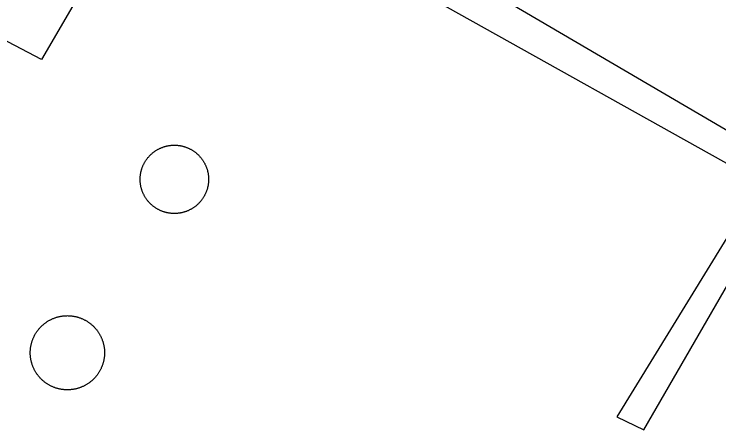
# Model space of a CAD drawing. Extents: x 3568792 to 3606828, y 529143 to 554785.
# Drawn here: x 3575580 to 3576133, y 545381 to 545708 of the extents above; entities that cross this region are included whole.
import ezdxf

# ---------------------------------------------------------------- set-up
doc = ezdxf.new("R2010")
doc.units = 0
for name, color, linetype in [('V-DOMW-TANK', 7, 'Continuous'), ('V-SITE-OTLN', 7, 'Continuous'), ('V-UTIL-LINE', 7, 'Continuous')]:
    doc.layers.add(name, color=color, linetype=linetype)

msp = doc.modelspace()

# ---------------------------------------------------------------- linework, layer by layer
at = {"layer": 'V-DOMW-TANK'}
for points in [[(3575681.89, 545566.42), (3575681.69, 545566.84), (3575681.5, 545567.27), (3575681.32, 545567.7), (3575681.14, 545568.13), (3575680.97, 545568.57), (3575680.81, 545569.01), (3575680.66, 545569.45), (3575680.52, 545569.9), (3575680.38, 545570.35), (3575680.25, 545570.8), (3575680.13, 545571.25), (3575680.02, 545571.7), (3575679.91, 545572.16), (3575679.81, 545572.62), (3575679.72, 545573.08), (3575679.64, 545573.54), (3575679.57, 545574), (3575679.5, 545574.46), (3575679.45, 545574.93), (3575679.4, 545575.39), (3575679.36, 545575.86), (3575679.32, 545576.33), (3575679.3, 545576.8), (3575679.28, 545577.26), (3575679.27, 545577.73), (3575679.27, 545578.2), (3575679.28, 545578.67), (3575679.3, 545579.13), (3575679.32, 545579.6), (3575679.36, 545580.07), (3575679.4, 545580.54), (3575679.45, 545581), (3575679.5, 545581.46), (3575679.57, 545581.93), (3575679.64, 545582.39), (3575679.72, 545582.85), (3575679.81, 545583.31), (3575679.91, 545583.77), (3575680.01, 545584.22), (3575680.13, 545584.68), (3575680.25, 545585.13), (3575680.38, 545585.58), (3575680.52, 545586.03), (3575680.66, 545586.48), (3575680.81, 545586.92), (3575680.97, 545587.36), (3575681.14, 545587.8), (3575681.31, 545588.23), (3575681.5, 545588.66), (3575681.69, 545589.09), (3575681.89, 545589.51), (3575682.09, 545589.93), (3575682.3, 545590.35), (3575682.52, 545590.76), (3575682.75, 545591.17), (3575682.98, 545591.58), (3575683.23, 545591.98), (3575683.47, 545592.38), (3575683.73, 545592.77), (3575683.99, 545593.16), (3575684.26, 545593.54), (3575684.53, 545593.92), (3575684.81, 545594.29), (3575685.1, 545594.66), (3575685.4, 545595.03), (3575685.7, 545595.39), (3575686.01, 545595.74), (3575686.32, 545596.09), (3575686.64, 545596.43), (3575686.96, 545596.77), (3575687.29, 545597.1), (3575687.63, 545597.42), (3575687.97, 545597.74), (3575688.32, 545598.06), (3575688.67, 545598.36), (3575689.03, 545598.66), (3575689.4, 545598.96), (3575689.77, 545599.24), (3575690.14, 545599.53), (3575690.52, 545599.8), (3575690.9, 545600.07), (3575691.29, 545600.33), (3575691.68, 545600.59), (3575692.08, 545600.83), (3575692.48, 545601.08), (3575692.89, 545601.31), (3575693.29, 545601.54), (3575693.71, 545601.76), (3575694.13, 545601.97), (3575694.55, 545602.18), (3575694.97, 545602.37), (3575695.4, 545602.56), (3575695.83, 545602.75), (3575696.26, 545602.92), (3575696.7, 545603.09), (3575697.14, 545603.25), (3575697.58, 545603.4), (3575698.03, 545603.55), (3575698.48, 545603.68), (3575698.93, 545603.81)], [(3575698.93, 545603.81), (3575699.38, 545603.93), (3575699.83, 545604.05), (3575700.29, 545604.15), (3575700.75, 545604.25), (3575701.21, 545604.34), (3575701.67, 545604.42), (3575702.13, 545604.49), (3575702.59, 545604.56), (3575703.06, 545604.62), (3575703.52, 545604.67), (3575703.99, 545604.7), (3575704.46, 545604.74), (3575704.92, 545604.76), (3575705.39, 545604.78), (3575705.86, 545604.79), (3575706.33, 545604.79), (3575706.79, 545604.78), (3575707.26, 545604.76), (3575707.73, 545604.74), (3575708.2, 545604.71), (3575708.67, 545604.67), (3575709.13, 545604.62), (3575709.6, 545604.56), (3575710.06, 545604.49), (3575710.52, 545604.42), (3575710.98, 545604.34), (3575711.44, 545604.25), (3575711.9, 545604.15), (3575712.36, 545604.05), (3575712.81, 545603.94), (3575713.26, 545603.81), (3575713.71, 545603.69), (3575714.16, 545603.55), (3575714.6, 545603.41), (3575715.05, 545603.25), (3575715.49, 545603.09), (3575715.92, 545602.92), (3575716.36, 545602.75), (3575716.79, 545602.57), (3575717.22, 545602.38), (3575717.64, 545602.18), (3575718.06, 545601.97), (3575718.48, 545601.76), (3575718.89, 545601.54), (3575719.3, 545601.31), (3575719.71, 545601.08), (3575720.11, 545600.84), (3575720.5, 545600.59), (3575720.9, 545600.33), (3575721.29, 545600.07), (3575721.67, 545599.8), (3575722.05, 545599.53), (3575722.42, 545599.24), (3575722.79, 545598.96), (3575723.16, 545598.67), (3575723.51, 545598.36), (3575723.87, 545598.06), (3575724.22, 545597.74), (3575724.56, 545597.43), (3575724.89, 545597.1)], [(3575724.89, 545597.1), (3575725.23, 545596.77), (3575725.55, 545596.43), (3575725.87, 545596.09), (3575726.18, 545595.74), (3575726.49, 545595.39), (3575726.79, 545595.03), (3575727.08, 545594.67), (3575727.37, 545594.3), (3575727.66, 545593.92), (3575727.93, 545593.55), (3575728.2, 545593.16), (3575728.46, 545592.77), (3575728.71, 545592.38), (3575728.96, 545591.98), (3575729.21, 545591.58), (3575729.44, 545591.18), (3575729.67, 545590.77), (3575729.88, 545590.35), (3575730.1, 545589.94), (3575730.3, 545589.52), (3575730.5, 545589.09), (3575730.69, 545588.67), (3575730.88, 545588.23), (3575731.05, 545587.8), (3575731.22, 545587.36), (3575731.38, 545586.92), (3575731.53, 545586.48), (3575731.68, 545586.04), (3575731.81, 545585.59), (3575731.94, 545585.14), (3575732.06, 545584.69), (3575732.18, 545584.23), (3575732.28, 545583.78), (3575732.38, 545583.32), (3575732.47, 545582.86), (3575732.55, 545582.4), (3575732.62, 545581.93), (3575732.69, 545581.47), (3575732.75, 545581.01), (3575732.79, 545580.54), (3575732.84, 545580.07), (3575732.87, 545579.61), (3575732.89, 545579.14), (3575732.91, 545578.67), (3575732.92, 545578.2), (3575732.92, 545577.73), (3575732.91, 545577.27), (3575732.89, 545576.8), (3575732.87, 545576.33), (3575732.84, 545575.86), (3575732.79, 545575.4), (3575732.75, 545574.93), (3575732.69, 545574.47), (3575732.62, 545574.01), (3575732.55, 545573.54), (3575732.47, 545573.08), (3575732.38, 545572.62), (3575732.28, 545572.17), (3575732.18, 545571.71), (3575732.06, 545571.25), (3575731.94, 545570.8), (3575731.81, 545570.35), (3575731.68, 545569.91), (3575731.53, 545569.46), (3575731.38, 545569.02), (3575731.22, 545568.58), (3575731.05, 545568.14), (3575730.88, 545567.7), (3575730.69, 545567.27), (3575730.5, 545566.85), (3575730.31, 545566.42), (3575730.1, 545566), (3575729.89, 545565.58), (3575729.67, 545565.17), (3575729.44, 545564.76), (3575729.21, 545564.36), (3575728.97, 545563.95), (3575728.72, 545563.56), (3575728.46, 545563.17), (3575728.2, 545562.78), (3575727.93, 545562.39), (3575727.66, 545562.02), (3575727.38, 545561.64), (3575727.09, 545561.27), (3575726.79, 545560.91), (3575726.49, 545560.55), (3575726.19, 545560.2), (3575725.87, 545559.85), (3575725.55, 545559.51), (3575725.23, 545559.17), (3575724.9, 545558.84), (3575724.56, 545558.51), (3575724.22, 545558.19), (3575723.87, 545557.88), (3575723.52, 545557.57), (3575723.16, 545557.27), (3575722.79, 545556.98), (3575722.43, 545556.69), (3575722.05, 545556.41), (3575721.67, 545556.13)], [(3575721.67, 545556.13), (3575721.29, 545555.86), (3575720.9, 545555.6), (3575720.51, 545555.35), (3575720.11, 545555.1), (3575719.71, 545554.86), (3575719.31, 545554.62), (3575718.9, 545554.4), (3575718.48, 545554.18), (3575718.06, 545553.96), (3575717.65, 545553.76), (3575717.22, 545553.56), (3575716.79, 545553.37), (3575716.36, 545553.19), (3575715.93, 545553.01), (3575715.49, 545552.84), (3575715.05, 545552.68), (3575714.61, 545552.53), (3575714.16, 545552.39), (3575713.72, 545552.25), (3575713.27, 545552.12), (3575712.81, 545552), (3575712.36, 545551.89), (3575711.9, 545551.78), (3575711.45, 545551.69), (3575710.99, 545551.59), (3575710.52, 545551.51), (3575710.06, 545551.44), (3575709.6, 545551.38), (3575709.13, 545551.32), (3575708.67, 545551.27), (3575708.2, 545551.23), (3575707.73, 545551.2), (3575707.27, 545551.17), (3575706.8, 545551.15), (3575706.33, 545551.15), (3575705.86, 545551.15), (3575705.4, 545551.15), (3575704.93, 545551.17), (3575704.46, 545551.2), (3575703.99, 545551.23), (3575703.53, 545551.27), (3575703.06, 545551.32), (3575702.6, 545551.37), (3575702.13, 545551.44), (3575701.67, 545551.51), (3575701.21, 545551.59), (3575700.75, 545551.69), (3575700.29, 545551.78), (3575699.84, 545551.89), (3575699.38, 545552), (3575698.93, 545552.12), (3575698.48, 545552.25), (3575698.03, 545552.39), (3575697.59, 545552.53), (3575697.15, 545552.68), (3575696.71, 545552.84), (3575696.27, 545553.01), (3575695.83, 545553.19), (3575695.4, 545553.37), (3575694.98, 545553.56), (3575694.55, 545553.76), (3575694.13, 545553.96), (3575693.71, 545554.18), (3575693.3, 545554.39), (3575692.89, 545554.62), (3575692.48, 545554.85), (3575692.08, 545555.1), (3575691.69, 545555.34), (3575691.29, 545555.6), (3575690.91, 545555.86), (3575690.52, 545556.13), (3575690.14, 545556.41), (3575689.77, 545556.69), (3575689.4, 545556.97), (3575689.04, 545557.27), (3575688.68, 545557.57), (3575688.32, 545557.88), (3575687.98, 545558.19), (3575687.63, 545558.51), (3575687.3, 545558.83), (3575686.97, 545559.17), (3575686.64, 545559.5), (3575686.32, 545559.84), (3575686.01, 545560.19), (3575685.7, 545560.55), (3575685.4, 545560.91), (3575685.11, 545561.27), (3575684.82, 545561.64), (3575684.54, 545562.01), (3575684.26, 545562.39), (3575683.99, 545562.77), (3575683.73, 545563.16), (3575683.48, 545563.55), (3575683.23, 545563.95), (3575682.99, 545564.35), (3575682.75, 545564.76), (3575682.52, 545565.17), (3575682.31, 545565.58), (3575682.09, 545566), (3575681.89, 545566.42)], [(3575607.69, 545467.1), (3575608.13, 545467.35), (3575608.58, 545467.59), (3575609.03, 545467.82), (3575609.48, 545468.05), (3575609.94, 545468.27), (3575610.4, 545468.48), (3575610.87, 545468.68), (3575611.34, 545468.88), (3575611.81, 545469.06), (3575612.29, 545469.24), (3575612.77, 545469.41), (3575613.25, 545469.57), (3575613.73, 545469.73), (3575614.22, 545469.87), (3575614.71, 545470.01), (3575615.2, 545470.13), (3575615.7, 545470.25), (3575616.19, 545470.36), (3575616.69, 545470.46), (3575617.19, 545470.56), (3575617.69, 545470.64), (3575618.19, 545470.71), (3575618.7, 545470.78), (3575619.2, 545470.84), (3575619.71, 545470.89), (3575620.21, 545470.93), (3575620.72, 545470.96), (3575621.23, 545470.98), (3575621.74, 545470.99), (3575622.24, 545471), (3575622.75, 545470.99), (3575623.26, 545470.98), (3575623.77, 545470.96), (3575624.27, 545470.93), (3575624.78, 545470.89), (3575625.29, 545470.84), (3575625.79, 545470.78), (3575626.3, 545470.71), (3575626.8, 545470.64), (3575627.3, 545470.56), (3575627.8, 545470.46), (3575628.3, 545470.36), (3575628.79, 545470.25), (3575629.29, 545470.14), (3575629.78, 545470.01), (3575630.27, 545469.87), (3575630.76, 545469.73), (3575631.24, 545469.57), (3575631.72, 545469.41), (3575632.2, 545469.24), (3575632.68, 545469.07), (3575633.15, 545468.88), (3575633.62, 545468.69), (3575634.08, 545468.48), (3575634.55, 545468.27), (3575635.01, 545468.06), (3575635.46, 545467.83), (3575635.91, 545467.59), (3575636.36, 545467.35), (3575636.8, 545467.1)], [(3575599.95, 545423.17), (3575599.62, 545423.56), (3575599.31, 545423.96), (3575599, 545424.36), (3575598.7, 545424.77), (3575598.4, 545425.19), (3575598.11, 545425.6), (3575597.83, 545426.03), (3575597.56, 545426.46), (3575597.29, 545426.89), (3575597.04, 545427.33), (3575596.79, 545427.77), (3575596.54, 545428.22), (3575596.31, 545428.67), (3575596.08, 545429.12), (3575595.86, 545429.58), (3575595.65, 545430.04), (3575595.45, 545430.51), (3575595.25, 545430.98), (3575595.07, 545431.45), (3575594.89, 545431.93), (3575594.72, 545432.41), (3575594.56, 545432.89), (3575594.41, 545433.37), (3575594.26, 545433.86), (3575594.13, 545434.35), (3575594, 545434.84), (3575593.88, 545435.34), (3575593.77, 545435.83), (3575593.67, 545436.33), (3575593.58, 545436.83), (3575593.49, 545437.33), (3575593.42, 545437.83), (3575593.35, 545438.33), (3575593.29, 545438.84), (3575593.25, 545439.35), (3575593.21, 545439.85), (3575593.17, 545440.36), (3575593.15, 545440.87), (3575593.14, 545441.38), (3575593.14, 545441.89), (3575593.14, 545442.39), (3575593.15, 545442.9), (3575593.17, 545443.41), (3575593.21, 545443.92), (3575593.25, 545444.42), (3575593.29, 545444.92), (3575593.35, 545445.43), (3575593.42, 545445.94), (3575593.49, 545446.44), (3575593.58, 545446.94), (3575593.67, 545447.44), (3575593.77, 545447.94), (3575593.88, 545448.43), (3575594, 545448.93), (3575594.13, 545449.42), (3575594.26, 545449.91), (3575594.41, 545450.4), (3575594.56, 545450.88), (3575594.72, 545451.36), (3575594.89, 545451.84), (3575595.07, 545452.32), (3575595.25, 545452.79), (3575595.45, 545453.26), (3575595.65, 545453.72), (3575595.86, 545454.19), (3575596.08, 545454.65), (3575596.31, 545455.1), (3575596.54, 545455.55), (3575596.78, 545456), (3575597.03, 545456.44), (3575597.29, 545456.88), (3575597.56, 545457.31), (3575597.83, 545457.74), (3575598.11, 545458.16), (3575598.4, 545458.58), (3575598.69, 545459), (3575599, 545459.4), (3575599.3, 545459.81), (3575599.62, 545460.2), (3575599.95, 545460.6), (3575600.27, 545460.98), (3575600.61, 545461.36), (3575600.96, 545461.74), (3575601.3, 545462.11), (3575601.66, 545462.47), (3575602.02, 545462.83), (3575602.39, 545463.17), (3575602.77, 545463.52), (3575603.15, 545463.86), (3575603.53, 545464.19), (3575603.92, 545464.51), (3575604.32, 545464.82), (3575604.73, 545465.13), (3575605.13, 545465.44), (3575605.55, 545465.73), (3575605.97, 545466.02), (3575606.39, 545466.3), (3575606.82, 545466.57), (3575607.25, 545466.84), (3575607.69, 545467.1)], [(3575636.8, 545467.1), (3575637.24, 545466.84), (3575637.67, 545466.57), (3575638.1, 545466.3), (3575638.52, 545466.02), (3575638.94, 545465.74), (3575639.36, 545465.44), (3575639.77, 545465.14), (3575640.17, 545464.83), (3575640.57, 545464.51), (3575640.96, 545464.19), (3575641.35, 545463.86), (3575641.73, 545463.52), (3575642.1, 545463.18), (3575642.47, 545462.83), (3575642.83, 545462.47), (3575643.19, 545462.11), (3575643.54, 545461.74), (3575643.88, 545461.37), (3575644.22, 545460.99), (3575644.55, 545460.6), (3575644.87, 545460.21), (3575645.19, 545459.81), (3575645.5, 545459.41), (3575645.8, 545459), (3575646.09, 545458.59), (3575646.38, 545458.17), (3575646.66, 545457.74), (3575646.93, 545457.32), (3575647.2, 545456.88), (3575647.46, 545456.44), (3575647.71, 545456), (3575647.95, 545455.56), (3575648.19, 545455.1), (3575648.41, 545454.65), (3575648.63, 545454.19), (3575648.84, 545453.73), (3575649.04, 545453.26), (3575649.24, 545452.8), (3575649.43, 545452.32), (3575649.6, 545451.85), (3575649.77, 545451.36), (3575649.94, 545450.88), (3575650.09, 545450.4), (3575650.23, 545449.91), (3575650.37, 545449.42), (3575650.49, 545448.93), (3575650.61, 545448.44), (3575650.72, 545447.94), (3575650.82, 545447.44), (3575650.92, 545446.94), (3575651, 545446.44), (3575651.08, 545445.94), (3575651.14, 545445.44), (3575651.2, 545444.93), (3575651.25, 545444.43), (3575651.29, 545443.92), (3575651.32, 545443.41), (3575651.34, 545442.91), (3575651.36, 545442.4), (3575651.36, 545441.89), (3575651.36, 545441.38), (3575651.34, 545440.87), (3575651.32, 545440.37), (3575651.29, 545439.86), (3575651.25, 545439.35), (3575651.2, 545438.85), (3575651.14, 545438.34), (3575651.08, 545437.84), (3575651, 545437.33), (3575650.92, 545436.83), (3575650.83, 545436.33), (3575650.73, 545435.83), (3575650.62, 545435.34), (3575650.5, 545434.85), (3575650.37, 545434.35), (3575650.23, 545433.86), (3575650.09, 545433.38), (3575649.94, 545432.89), (3575649.77, 545432.41), (3575649.6, 545431.93), (3575649.43, 545431.45), (3575649.24, 545430.98), (3575649.05, 545430.51), (3575648.84, 545430.05), (3575648.63, 545429.58), (3575648.42, 545429.13), (3575648.19, 545428.67), (3575647.95, 545428.22), (3575647.71, 545427.77), (3575647.46, 545427.33), (3575647.2, 545426.89), (3575646.94, 545426.46), (3575646.66, 545426.03), (3575646.38, 545425.61), (3575646.1, 545425.19), (3575645.8, 545424.78), (3575645.5, 545424.37), (3575645.19, 545423.96), (3575644.87, 545423.57), (3575644.55, 545423.18)], [(3575644.55, 545423.18), (3575644.22, 545422.79), (3575643.89, 545422.41), (3575643.54, 545422.03), (3575643.19, 545421.67), (3575642.83, 545421.3), (3575642.47, 545420.95), (3575642.1, 545420.6), (3575641.73, 545420.25), (3575641.35, 545419.92), (3575640.96, 545419.59), (3575640.57, 545419.26), (3575640.17, 545418.95), (3575639.77, 545418.64), (3575639.36, 545418.33), (3575638.95, 545418.04), (3575638.53, 545417.75), (3575638.1, 545417.47), (3575637.68, 545417.2), (3575637.24, 545416.93), (3575636.81, 545416.68), (3575636.37, 545416.42), (3575635.92, 545416.18), (3575635.47, 545415.95), (3575635.01, 545415.72), (3575634.55, 545415.5), (3575634.09, 545415.29), (3575633.63, 545415.09), (3575633.16, 545414.9), (3575632.68, 545414.71), (3575632.21, 545414.53), (3575631.73, 545414.36), (3575631.25, 545414.2), (3575630.76, 545414.05), (3575630.27, 545413.9), (3575629.78, 545413.77), (3575629.29, 545413.64), (3575628.8, 545413.52), (3575628.3, 545413.41), (3575627.8, 545413.31), (3575627.31, 545413.22), (3575626.81, 545413.13), (3575626.3, 545413.06), (3575625.8, 545412.99), (3575625.29, 545412.93), (3575624.79, 545412.89), (3575624.28, 545412.84), (3575623.77, 545412.81), (3575623.27, 545412.79), (3575622.76, 545412.78), (3575622.25, 545412.77), (3575621.74, 545412.78), (3575621.23, 545412.79), (3575620.73, 545412.81), (3575620.22, 545412.84), (3575619.71, 545412.88), (3575619.21, 545412.93), (3575618.7, 545412.99), (3575618.2, 545413.06), (3575617.7, 545413.13), (3575617.2, 545413.21), (3575616.7, 545413.31), (3575616.2, 545413.41), (3575615.7, 545413.52), (3575615.21, 545413.64), (3575614.71, 545413.76), (3575614.23, 545413.9), (3575613.74, 545414.05), (3575613.25, 545414.2), (3575612.77, 545414.36), (3575612.29, 545414.53), (3575611.82, 545414.71), (3575611.34, 545414.89), (3575610.88, 545415.09), (3575610.41, 545415.29), (3575609.95, 545415.5), (3575609.49, 545415.72), (3575609.03, 545415.95), (3575608.58, 545416.18), (3575608.14, 545416.42), (3575607.69, 545416.67), (3575607.26, 545416.93), (3575606.82, 545417.2), (3575606.39, 545417.47), (3575605.97, 545417.75), (3575605.55, 545418.04), (3575605.14, 545418.33), (3575604.73, 545418.63), (3575604.33, 545418.94), (3575603.93, 545419.26), (3575603.54, 545419.58), (3575603.15, 545419.91), (3575602.77, 545420.25), (3575602.39, 545420.59), (3575602.03, 545420.94), (3575601.66, 545421.3), (3575601.31, 545421.66), (3575600.96, 545422.03), (3575600.61, 545422.41), (3575600.28, 545422.79), (3575599.95, 545423.17)]]:
    msp.add_lwpolyline(points, dxfattribs=at)
at = {"layer": 'V-SITE-OTLN'}
msp.add_lwpolyline([(3575313.25, 546185.41), (3575526.07, 546076.93), (3575767.61, 545959.33), (3575668.67, 545786.67), (3575602, 545672.09), (3575349.93, 545804.69), (3575157.48, 545904.5), (3575237.41, 546049.39)], close=True, dxfattribs=at)
at = {"layer": 'V-UTIL-LINE'}
for points in [[(3576165.7, 545575.57), (3575900.13, 545724.22), (3575913.32, 545749.07)], [(3575913.32, 545749.07), (3576185.16, 545589.65), (3576262.93, 545627.76), (3576471.68, 545523.62)], [(3576165.7, 545575.57), (3576052.99, 545391.72), (3576074.08, 545381.34), (3576163.26, 545535.67), (3576169.36, 545546.22), (3576174.51, 545555.13), (3576193, 545560.29)]]:
    msp.add_lwpolyline(points, dxfattribs=at)

doc.saveas('drawing.dxf')
